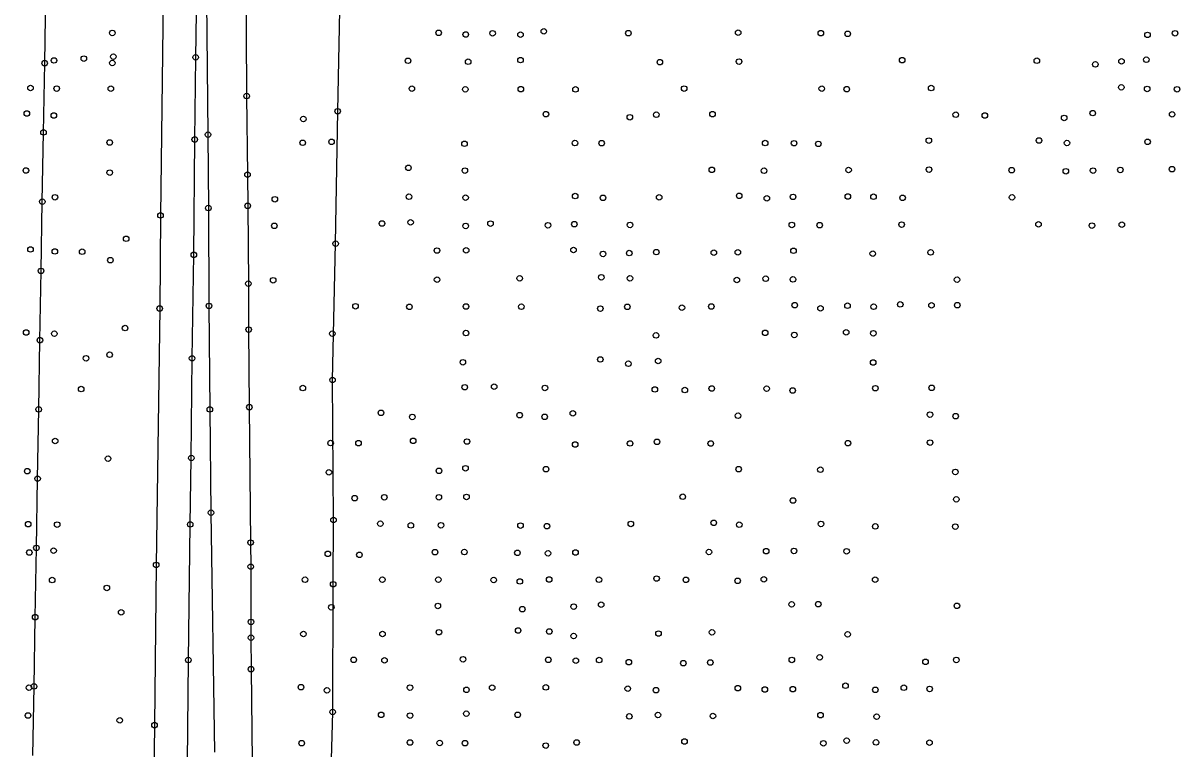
# Model space of a CAD drawing. Extents: x 20503438 to 20508873, y 7964251 to 7984667.
# Drawn here: x 20506685.7 to 20507103, y 7971932.7 to 7972194.6 of the extents above; entities that cross this region are included whole.
import ezdxf

# ---------------------------------------------------------------- set-up
doc = ezdxf.new("R2010")
doc.units = 0
for name, color, linetype in [('SurBreakLine', 7, 'Continuous'), ('SurConcreteSlab', 7, 'Continuous'), ('SurDrainageArrowDown', 7, 'Continuous'), ('SurEdgeRoadPaved', 7, 'Continuous'), ('SurSurveyPoints', 7, 'Continuous')]:
    doc.layers.add(name, color=color, linetype=linetype)

msp = doc.modelspace()

# ---------------------------------------------------------------- linework, layer by layer
at = {"layer": 'SurBreakLine'}
msp.add_lwpolyline([(20506748.06, 7973121.35), (20506742.68, 7972730.78), (20506738.51, 7972374.69), (20506737.86, 7972337.8), (20506736.71, 7972242.37), (20506735.23, 7972125.23), (20506734.95, 7972091.62), (20506733.69, 7971999.07), (20506733.06, 7971941.23), (20506731.39, 7971811.28), (20506730.1, 7971695.4), (20506729.05, 7971627.9), (20506728.3, 7971561.44), (20506726.5, 7971429.38), (20506726.18, 7971406.05), (20506723.05, 7971149.78), (20506722.41, 7971105.59), (20506719.46, 7970853.94), (20506718.67, 7970817.35), (20506718.46, 7970790.57), (20506717.85, 7970756.37), (20506717.5, 7970726.21), (20506716.72, 7970686.1), (20506716.2, 7970609.97)], dxfattribs=at)
at = {"layer": 'SurConcreteSlab'}
msp.add_lwpolyline([(20506750.08, 7972346.05), (20506751.38, 7972251.06), (20506752.37, 7972154.38), (20506752.52, 7972127.89), (20506752.71, 7972092.57), (20506753.04, 7972055.22), (20506753.45, 7972017.94), (20506754.67, 7971931.49)], dxfattribs=at)
at = {"layer": 'SurDrainageArrowDown'}
for points in [[(20506689.2, 7971930.24), (20506689.62, 7971955.24), (20506690.04, 7971980.23), (20506690.47, 7972005.23), (20506690.89, 7972030.22), (20506691.31, 7972055.22), (20506691.73, 7972080.21), (20506692.15, 7972105.21), (20506692.58, 7972130.2), (20506693.01, 7972155.2), (20506693.45, 7972180.19), (20506693.89, 7972205.18), (20506694.33, 7972230.18), (20506694.76, 7972255.17), (20506695.2, 7972280.17), (20506695.64, 7972305.16), (20506695.84, 7972330.16), (20506695.94, 7972355.16), (20506696.03, 7972380.15), (20506696.13, 7972405.15), (20506696.22, 7972430.15), (20506696.32, 7972455.15), (20506696.41, 7972480.15)], [(20506796.03, 7971899.11), (20506797.36, 7971945.99), (20506797.53, 7971992.11), (20506797.66, 7972015.31), (20506797.31, 7972065.83), (20506798.41, 7972115.04), (20506799.16, 7972162.84), (20506800.01, 7972205.46), (20506804.66, 7972254.68), (20506810.08, 7972301.96), (20506815.76, 7972327.8), (20506817, 7972352.49), (20506820.94, 7972372.78), (20506822.53, 7972397.81), (20506828.64, 7972413.59), (20506828.97, 7972433.86), (20506826.98, 7972459.02), (20506824.48, 7972477.91)]]:
    msp.add_lwpolyline(points, dxfattribs=at)
at = {"layer": 'SurEdgeRoadPaved'}
for points in [[(20506739.64, 7971526.5), (20506741.24, 7971640.57), (20506742.69, 7971731.53), (20506743.58, 7971822.14), (20506744.28, 7971871.16), (20506744.63, 7971890.83), (20506745.28, 7971964.75), (20506745.96, 7972013.71), (20506746.36, 7972037.67), (20506746.63, 7972073.65), (20506747.28, 7972111.02), (20506747.6, 7972152.63), (20506747.93, 7972182.29), (20506748.45, 7972214.88), (20506748.32, 7972246.74), (20506748.62, 7972276.12), (20506749.58, 7972311.88), (20506750.14, 7972349.91), (20506750.88, 7972386.32), (20506751.1, 7972421.09), (20506751.49, 7972456.42), (20506752.22, 7972492.22)], [(20506764, 7972481.17), (20506764.12, 7972460.5), (20506764.44, 7972427.13), (20506764.39, 7972404.91), (20506764.62, 7972378.12), (20506764.85, 7972351.4), (20506765.14, 7972310.89), (20506765.18, 7972305.11), (20506765.35, 7972281.94), (20506765.72, 7972240.94), (20506766.04, 7972214.67), (20506766.31, 7972168.31), (20506766.61, 7972139.93), (20506766.7, 7972128.68), (20506766.93, 7972100.59), (20506767.04, 7972084.03), (20506767.28, 7972056.02), (20506767.73, 7972007.15), (20506767.8, 7971998.44), (20506767.87, 7971978.5), (20506767.88, 7971972.82), (20506767.91, 7971961.46), (20506768.35, 7971928.09)]]:
    msp.add_lwpolyline(points, dxfattribs=at)
at = {"layer": 'SurSurveyPoints'}
for centre in [(20506717.86, 7972191.09), (20506835.59, 7972191.12), (20506845.36, 7972190.52), (20506855.04, 7972190.98), (20506865.11, 7972190.46), (20506873.51, 7972191.68), (20506904.04, 7972191.03), (20506943.64, 7972191.19), (20506973.46, 7972191), (20506983.16, 7972190.77), (20507091.31, 7972190.39), (20507101.27, 7972190.99), (20506693.45, 7972180.19), (20506696.81, 7972181.17), (20506707.59, 7972181.83), (20506717.85, 7972180.26), (20506718.23, 7972182.53), (20506747.93, 7972182.29), (20506824.55, 7972181.05), (20506846.22, 7972180.71), (20506865.13, 7972181.29), (20506915.4, 7972180.54), (20506943.96, 7972180.76), (20507002.81, 7972181.28), (20507051.37, 7972181.07), (20507081.92, 7972180.84), (20507090.88, 7972181.43), (20507072.5, 7972179.74), (20506688.33, 7972171.21), (20506697.8, 7972171.01), (20506717.32, 7972170.98), (20506766.31, 7972168.31), (20506825.93, 7972170.99), (20506845.2, 7972170.74), (20506865.24, 7972170.81), (20506884.94, 7972170.72), (20506924.15, 7972171.01), (20506973.8, 7972170.97), (20506982.82, 7972170.82), (20507013.26, 7972171.2), (20507081.87, 7972171.45), (20507091.18, 7972170.88), (20507101.99, 7972170.77), (20506687.02, 7972162.01), (20506696.76, 7972161.31), (20506786.79, 7972160.03), (20506799.16, 7972162.84), (20506874.28, 7972161.79), (20506904.54, 7972160.67), (20506914.09, 7972161.58), (20506934.39, 7972161.76), (20507022.14, 7972161.57), (20507032.61, 7972161.31), (20507061.23, 7972160.41), (20507071.56, 7972162.16), (20507100.19, 7972161.71), (20506693.01, 7972155.2), (20506716.92, 7972151.54), (20506747.6, 7972152.63), (20506752.37, 7972154.38), (20506786.55, 7972151.45), (20506796.95, 7972151.79), (20506844.92, 7972151.09), (20506884.75, 7972151.35), (20506894.4, 7972151.3), (20506953.38, 7972151.34), (20506963.82, 7972151.29), (20506972.55, 7972151.05), (20507012.41, 7972152.24), (20507052.17, 7972152.28), (20507062.27, 7972151.38), (20507091.34, 7972151.81), (20506686.68, 7972141.45), (20506716.93, 7972140.69), (20506766.61, 7972139.93), (20506824.68, 7972142.42), (20506845.05, 7972141.4), (20506934.13, 7972141.68), (20506952.98, 7972141.36), (20506983.47, 7972141.62), (20507012.51, 7972141.78), (20507042.33, 7972141.56), (20507061.86, 7972141.18), (20507071.68, 7972141.41), (20507081.5, 7972141.66), (20507100.16, 7972141.91), (20506692.58, 7972130.2), (20506697.14, 7972131.79), (20506776.5, 7972131.07), (20506824.87, 7972131.98), (20506845.3, 7972131.64), (20506884.84, 7972132.21), (20506894.89, 7972131.56), (20506915.15, 7972131.77), (20506944.02, 7972132.32), (20506953.98, 7972131.41), (20506963.44, 7972131.92), (20506983.2, 7972132.06), (20506992.46, 7972131.97), (20507002.95, 7972131.59), (20507042.43, 7972131.75), (20506752.52, 7972127.89), (20506766.7, 7972128.68), (20506735.23, 7972125.23), (20506815.15, 7972122.3), (20506825.46, 7972122.74), (20506854.29, 7972122.28), (20506884.53, 7972122.09), (20506904.63, 7972121.79), (20506963, 7972121.8), (20506973.04, 7972121.7), (20507002.61, 7972121.93), (20507051.98, 7972122), (20507082.04, 7972121.89), (20506776.31, 7972121.47), (20506845.34, 7972121.44), (20506875.03, 7972121.68), (20507071.26, 7972121.55), (20506722.84, 7972116.8), (20506798.41, 7972115.04), (20506688.33, 7972112.95), (20506697.11, 7972112.23), (20506706.96, 7972112.13), (20506747.28, 7972111.02), (20506834.97, 7972112.55), (20506845.52, 7972112.63), (20506884.24, 7972112.75), (20506894.89, 7972111.33), (20506904.34, 7972111.63), (20506914.1, 7972111.99), (20506934.85, 7972111.8), (20506943.5, 7972111.92), (20506963.61, 7972112.47), (20506992.2, 7972111.42), (20507013.07, 7972111.88), (20506692.15, 7972105.21), (20506717.16, 7972109.07), (20506775.89, 7972101.82), (20506835.02, 7972102.03), (20506864.83, 7972102.51), (20506894.26, 7972102.91), (20506904.59, 7972102.53), (20506943.15, 7972101.93), (20506953.58, 7972102.38), (20506963.4, 7972102.14), (20507022.6, 7972102.04), (20506766.93, 7972100.59), (20506752.71, 7972092.57), (20506964.06, 7972092.84), (20506983.07, 7972092.63), (20507002.11, 7972093.11), (20507013.37, 7972092.77), (20507022.69, 7972092.84), (20506734.95, 7972091.62), (20506805.57, 7972092.45), (20506825.04, 7972092.23), (20506845.45, 7972092.36), (20506865.42, 7972092.28), (20506893.92, 7972091.61), (20506903.66, 7972092.24), (20506923.34, 7972091.93), (20506933.95, 7972092.37), (20506973.34, 7972091.69), (20506992.5, 7972092.28), (20506722.46, 7972084.56), (20506686.79, 7972082.98), (20506691.73, 7972080.21), (20506696.95, 7972082.56), (20506767.04, 7972084.03), (20506797.24, 7972082.55), (20506845.44, 7972082.76), (20506914.02, 7972081.93), (20506953.38, 7972082.84), (20506963.9, 7972082.09), (20506982.59, 7972083.03), (20506992.43, 7972082.69), (20506708.38, 7972073.67), (20506716.88, 7972074.94), (20506746.63, 7972073.65), (20506844.33, 7972072.23), (20506893.9, 7972073.25), (20506904.03, 7972071.7), (20506914.78, 7972072.7), (20506992.34, 7972072.16), (20506797.31, 7972065.83), (20506855.6, 7972063.43), (20506706.62, 7972062.55), (20506786.59, 7972062.92), (20506845, 7972063.22), (20506873.92, 7972062.96), (20506913.56, 7972062.42), (20506924.39, 7972062.2), (20506934.11, 7972062.77), (20506953.92, 7972062.69), (20506963.31, 7972062.04), (20506993.15, 7972062.86), (20507013.45, 7972062.99), (20506691.31, 7972055.22), (20506753.04, 7972055.22), (20506767.28, 7972056.02), (20506814.77, 7972053.97), (20506826.09, 7972052.49), (20506864.79, 7972053.15), (20506873.82, 7972052.55), (20506884.01, 7972053.79), (20506943.59, 7972052.93), (20507012.84, 7972053.34), (20507022.12, 7972052.78), (20506697.22, 7972043.81), (20506796.59, 7972043.06), (20506806.68, 7972043.04), (20506826.4, 7972043.89), (20506845.79, 7972043.61), (20506884.82, 7972042.56), (20506904.65, 7972042.93), (20506914.35, 7972043.5), (20506933.75, 7972042.92), (20506983.23, 7972043.03), (20507012.88, 7972043.24), (20506716.32, 7972037.44), (20506746.36, 7972037.67), (20506687.16, 7972032.94), (20506690.89, 7972030.22), (20506795.99, 7972032.49), (20506835.69, 7972033.03), (20506845.26, 7972033.97), (20506874.33, 7972033.65), (20506943.83, 7972033.63), (20506973.32, 7972033.44), (20507022, 7972032.64), (20506805.3, 7972023.18), (20506815.97, 7972023.51), (20506835.67, 7972023.5), (20506845.65, 7972023.62), (20506923.65, 7972023.69), (20506963.43, 7972022.32), (20507022.34, 7972022.75), (20506753.45, 7972017.94), (20506687.49, 7972013.81), (20506697.96, 7972013.63), (20506745.96, 7972013.71), (20506797.66, 7972015.31), (20506797.66, 7972015.31), (20506814.55, 7972013.98), (20506825.56, 7972013.35), (20506836.41, 7972013.39), (20506865.11, 7972013.28), (20506904.9, 7972013.89), (20506934.83, 7972014.29), (20506944.03, 7972013.59), (20506973.51, 7972013.87), (20506874.64, 7972013.08), (20506993.1, 7972012.98), (20507021.96, 7972012.91), (20506690.47, 7972005.23), (20506767.73, 7972007.15), (20506687.91, 7972003.56), (20506696.66, 7972004.24), (20506795.59, 7972003.1), (20506807, 7972002.71), (20506834.29, 7972003.7), (20506844.86, 7972003.73), (20506864, 7972003.45), (20506875.04, 7972003.28), (20506884.96, 7972003.56), (20506933.11, 7972003.74), (20506953.73, 7972004.05), (20506963.78, 7972004.14), (20506982.75, 7972004.01), (20506733.69, 7971999.07), (20506767.8, 7971998.44), (20506696.15, 7971993.62), (20506787.37, 7971993.74), (20506815.29, 7971993.77), (20506835.48, 7971993.75), (20506855.46, 7971993.64), (20506864.86, 7971993.12), (20506875.46, 7971993.81), (20506893.4, 7971993.74), (20506914.2, 7971994.16), (20506924.79, 7971993.7), (20506943.47, 7971993.35), (20506952.89, 7971993.89), (20506993.08, 7971993.77), (20506715.87, 7971990.77), (20506797.53, 7971992.11), (20506835.31, 7971984.28), (20506884.32, 7971984.04), (20506894.21, 7971984.73), (20506962.93, 7971984.86), (20506972.53, 7971984.92), (20507022.55, 7971984.32), (20506690.04, 7971980.23), (20506721.06, 7971981.98), (20506796.86, 7971983.8), (20506865.75, 7971983.11), (20506767.87, 7971978.5), (20506767.88, 7971972.82), (20506786.8, 7971974.15), (20506815.34, 7971974.16), (20506835.68, 7971974.79), (20506864.25, 7971975.42), (20506875.49, 7971975.05), (20506884.28, 7971973.44), (20506914.89, 7971974.31), (20506934.19, 7971974.76), (20506983.14, 7971974.04), (20506745.28, 7971964.75), (20506804.95, 7971964.84), (20506816.06, 7971964.64), (20506844.39, 7971965.03), (20506875.13, 7971964.83), (20506885.09, 7971964.52), (20506893.48, 7971964.75), (20506904.2, 7971963.97), (20506923.86, 7971963.63), (20506933.58, 7971963.86), (20506963.01, 7971964.8), (20506973.07, 7971965.74), (20507011.21, 7971964.11), (20507022.32, 7971964.79), (20506767.91, 7971961.46), (20506687.77, 7971954.77), (20506689.62, 7971955.24), (20506785.9, 7971954.97), (20506825.24, 7971954.8), (20506854.9, 7971954.77), (20506874.26, 7971954.88), (20506982.38, 7971955.47), (20507003.4, 7971954.76), (20506795.28, 7971953.82), (20506845.61, 7971953.98), (20506903.81, 7971954.42), (20506913.99, 7971953.88), (20506943.53, 7971954.58), (20506953.27, 7971954.11), (20506963.36, 7971954.24), (20506993.12, 7971953.98), (20507012.72, 7971954.33), (20506687.46, 7971944.72), (20506720.54, 7971942.99), (20506797.36, 7971945.99), (20506814.86, 7971944.97), (20506825.28, 7971944.7), (20506845.57, 7971945.4), (20506864.11, 7971944.97), (20506904.37, 7971944.4), (20506914.69, 7971944.92), (20506934.53, 7971944.55), (20506973.33, 7971944.85), (20506993.58, 7971944.32), (20506733.06, 7971941.23), (20506786.18, 7971934.74), (20506825.25, 7971935), (20506835.97, 7971934.8), (20506845.1, 7971934.73), (20506885.35, 7971934.99), (20506924.28, 7971935.36), (20506974.4, 7971934.71), (20506982.78, 7971935.64), (20506993.37, 7971935.03), (20507012.66, 7971934.92), (20506874.23, 7971933.88)]:
    msp.add_circle(centre, 1, dxfattribs=at)

doc.saveas('drawing.dxf')
